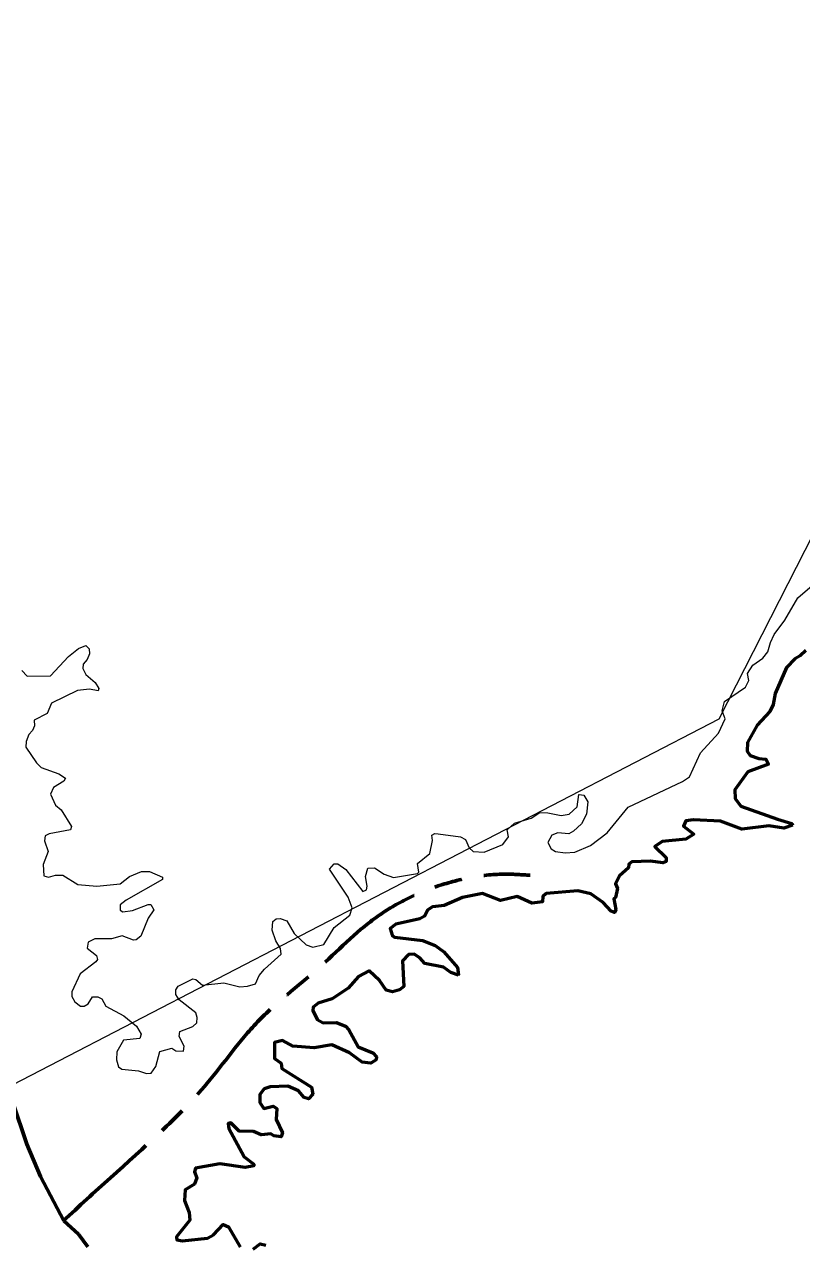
# Model space of a CAD drawing. Extents: x 553962 to 842807, y 8883888 to 9032388.
# Drawn here: x 800108 to 800942, y 9018103 to 9019412 of the extents above; entities that cross this region are included whole.
import ezdxf

# ---------------------------------------------------------------- set-up
doc = ezdxf.new("R2010")
doc.units = 0
doc.header["$LTSCALE"] = 20
doc.linetypes.add('LONG_DASH_SHORT_DASH', pattern=[9.9, 6, -1.2, 1.5, -1.2])
for name, color, linetype, lineweight in [('25', 7, 'Continuous', 13), ('28', 7, 'Continuous', 53), ('7', 7, 'LONG_DASH_SHORT_DASH', 60), ('8', 7, 'Continuous', 13)]:
    doc.layers.add(name, color=color, linetype=linetype, lineweight=lineweight)

msp = doc.modelspace()

# ---------------------------------------------------------------- linework, layer by layer
at = {"layer": '25'}
for points in [[(800703.33, 9018585.47), (800708.13, 9018584.78), (800712.6, 9018577.86), (800711.32, 9018564.39), (800705.85, 9018554.05), (800697.36, 9018546.16), (800692.02, 9018543.37), (800680.53, 9018544.42), (800673.96, 9018542.09), (800669.7, 9018534.23), (800673.32, 9018527.22), (800677.98, 9018524.46), (800688.15, 9018522.97), (800698.54, 9018523.86), (800715.36, 9018530.83), (800733.4, 9018544.62), (800755.96, 9018571.84), (800814.14, 9018599.44), (800821.57, 9018604.54), (800833.47, 9018630.45), (800852.81, 9018651.51), (800859.8, 9018666.78), (800856.85, 9018675.51), (800859.17, 9018685.45), (800881.69, 9018700.77), (800885.3, 9018707.97), (800884.03, 9018715.61), (800889.77, 9018724.56), (800900.37, 9018731.77), (800905.91, 9018738.6), (800908.47, 9018748.8), (800912.66, 9018757.19), (800924.18, 9018772.57), (800937.97, 9018796.76), (800953.26, 9018809.73)], [(800703.33, 9018585.47), (800708.13, 9018584.78), (800712.6, 9018577.86), (800711.32, 9018564.39), (800705.85, 9018554.05), (800697.36, 9018546.16), (800692.02, 9018543.37), (800680.53, 9018544.42), (800673.96, 9018542.09), (800669.7, 9018534.23), (800673.32, 9018527.22), (800677.98, 9018524.46), (800688.15, 9018522.97), (800698.54, 9018523.86), (800715.36, 9018530.83), (800733.4, 9018544.62), (800755.96, 9018571.84), (800814.14, 9018599.44), (800821.57, 9018604.54), (800833.47, 9018630.45), (800852.81, 9018651.51), (800859.8, 9018666.78), (800856.85, 9018675.51), (800859.17, 9018685.45), (800881.69, 9018700.77), (800885.3, 9018707.97), (800884.03, 9018715.61), (800889.77, 9018724.56), (800900.37, 9018731.77), (800905.91, 9018738.6), (800908.47, 9018748.8), (800912.66, 9018757.19), (800924.18, 9018772.57), (800937.97, 9018796.76), (800953.26, 9018809.73)], [(800105.25, 9018718.81), (800111.04, 9018712.45), (800136.08, 9018713.09), (800155.2, 9018733.69), (800165.82, 9018742.4), (800173.86, 9018745.36), (800177.49, 9018741.97), (800177.92, 9018736.67), (800175.38, 9018730.3), (800171.14, 9018725.61), (800170.72, 9018720.71), (800173.91, 9018714.35), (800183.85, 9018705.66), (800187.77, 9018699.32), (800187.12, 9018696.88)], [(800105.25, 9018718.81), (800111.04, 9018712.45), (800136.08, 9018713.09), (800155.2, 9018733.69), (800165.82, 9018742.4), (800173.86, 9018745.36), (800177.49, 9018741.97), (800177.92, 9018736.67), (800175.38, 9018730.3), (800171.14, 9018725.61), (800170.72, 9018720.71), (800173.91, 9018714.35), (800183.85, 9018705.66), (800187.77, 9018699.32), (800187.12, 9018696.88)], [(800946.69, 9018740.28), (800940.55, 9018734.35), (800934.59, 9018731.35), (800925.87, 9018721.98), (800913.78, 9018693.99), (800911.64, 9018682.29), (800907.89, 9018674.75), (800894.42, 9018659.96), (800883.82, 9018641.29), (800883.6, 9018631.97), (800886.78, 9018627.51), (800895.93, 9018624.08), (800903.78, 9018623.64), (800906.33, 9018618.16), (800884.22, 9018609.82), (800870.23, 9018590.73), (800870.66, 9018581.36), (800876.62, 9018573.09), (800916.29, 9018559.09), (800931.56, 9018554.57), (800932.06, 9018552.64)], [(800946.69, 9018740.28), (800940.55, 9018734.35), (800934.59, 9018731.35), (800925.87, 9018721.98), (800913.78, 9018693.99), (800911.64, 9018682.29), (800907.89, 9018674.75), (800894.42, 9018659.96), (800883.82, 9018641.29), (800883.6, 9018631.97), (800886.78, 9018627.51), (800895.93, 9018624.08), (800903.78, 9018623.64), (800906.33, 9018618.16), (800884.22, 9018609.82), (800870.23, 9018590.73), (800870.66, 9018581.36), (800876.62, 9018573.09), (800916.29, 9018559.09), (800931.56, 9018554.57), (800932.06, 9018552.64)], [(800187.12, 9018696.88), (800187.06, 9018696.67), (800177.67, 9018698.64), (800164.76, 9018697.15), (800137.15, 9018683.55), (800132.26, 9018672.52), (800118.45, 9018665.5), (800118.65, 9018659.35), (800116.73, 9018654.45), (800112.69, 9018650.14), (800109.74, 9018642.56), (800109.32, 9018636.46), (800120.81, 9018619.61), (800125.89, 9018614.74), (800144.81, 9018607.71), (800152, 9018603.26), (800150.08, 9018599.85), (800139.04, 9018593.04), (800136.09, 9018586.06), (800141.13, 9018574.24), (800147.56, 9018569.25), (800158.37, 9018551.45), (800157.55, 9018547.69), (800134.59, 9018543.57), (800130.35, 9018541.23), (800129.51, 9018535.9), (800133.31, 9018524.48), (800128.21, 9018510.34), (800128.87, 9018498.34), (800133.72, 9018496.84), (800141.47, 9018499.18), (800149.01, 9018499.18), (800165.16, 9018489.2), (800185.55, 9018487.07), (800210.83, 9018489.82), (800220.86, 9018497.7), (800233.61, 9018503), (800233.61, 9018503), (800242.11, 9018502.99), (800256.31, 9018496.81), (800256.24, 9018494.46), (800217.15, 9018472.36), (800210.65, 9018467.31), (800210.65, 9018461.61), (800213.43, 9018459.88), (800223.81, 9018461.15), (800240.74, 9018467.73), (800243.79, 9018467.5), (800246.73, 9018461.96), (800240.59, 9018453.06), (800232.94, 9018433.54), (800227.99, 9018429.5), (800224.89, 9018429.35), (800212.76, 9018433.95), (800201.29, 9018430.57), (800183.4, 9018430.77), (800176.23, 9018427.14), (800175.39, 9018420.8), (800185.16, 9018412.91), (800186.42, 9018408.68), (800184.7, 9018405.91), (800167.74, 9018393.17), (800158.82, 9018373.84), (800158.82, 9018368.94), (800161.98, 9018363.06), (800168.16, 9018358.35), (800171.98, 9018358.56), (800176.2, 9018361.09), (800181.14, 9018368.53), (800186.85, 9018368.53), (800191.1, 9018366.41), (800195.36, 9018358.56), (800214.46, 9018348.14), (800228.26, 9018337.1), (800233.35, 9018328.42), (800231.67, 9018323.72), (800214.12, 9018322.03), (800207.03, 9018309.46), (800206.82, 9018300.98), (800208.75, 9018293.54), (800212.36, 9018290.79), (800230.53, 9018289.1), (800239.09, 9018286.12), (800243.91, 9018286.52), (800249.1, 9018293.79), (800253.36, 9018309.91), (800266.2, 9018313.29), (800270.55, 9018310.55), (800278.81, 9018310.34), (800279.24, 9018315.45), (800273.95, 9018325.84), (800274.58, 9018331.33), (800288.83, 9018336.69), (800293.05, 9018340.71), (800293.48, 9018346.42), (800291.78, 9018351.31), (800274.18, 9018365.33), (800270.34, 9018371.09), (800270.34, 9018375.96), (800273.08, 9018379.77), (800288.81, 9018387.65)], [(800187.12, 9018696.88), (800187.06, 9018696.67), (800177.67, 9018698.64), (800164.76, 9018697.15), (800137.15, 9018683.55), (800132.26, 9018672.52), (800118.45, 9018665.5), (800118.65, 9018659.35), (800116.73, 9018654.45), (800112.69, 9018650.14), (800109.74, 9018642.56), (800109.32, 9018636.46), (800120.81, 9018619.61), (800125.89, 9018614.74), (800144.81, 9018607.71), (800152, 9018603.26), (800150.08, 9018599.85), (800139.04, 9018593.04), (800136.09, 9018586.06), (800141.13, 9018574.24), (800147.56, 9018569.25), (800158.37, 9018551.45), (800157.55, 9018547.69), (800134.59, 9018543.57), (800130.35, 9018541.23), (800129.51, 9018535.9), (800133.31, 9018524.48), (800128.21, 9018510.34), (800128.87, 9018498.34), (800133.72, 9018496.84), (800141.47, 9018499.18), (800149.01, 9018499.18), (800165.16, 9018489.2), (800185.55, 9018487.07), (800210.83, 9018489.82), (800220.86, 9018497.7), (800233.61, 9018503), (800233.61, 9018503), (800242.11, 9018502.99), (800256.31, 9018496.81), (800256.24, 9018494.46), (800217.15, 9018472.36), (800210.65, 9018467.31), (800210.65, 9018461.61), (800213.43, 9018459.88), (800223.81, 9018461.15), (800240.74, 9018467.73), (800243.79, 9018467.5), (800246.73, 9018461.96), (800240.59, 9018453.06), (800232.94, 9018433.54), (800227.99, 9018429.5), (800224.89, 9018429.35), (800212.76, 9018433.95), (800201.29, 9018430.57), (800183.4, 9018430.77), (800176.23, 9018427.14), (800175.39, 9018420.8), (800185.16, 9018412.91), (800186.42, 9018408.68), (800184.7, 9018405.91), (800167.74, 9018393.17), (800158.82, 9018373.84), (800158.82, 9018368.94), (800161.98, 9018363.06), (800168.16, 9018358.35), (800171.98, 9018358.56), (800176.2, 9018361.09), (800181.14, 9018368.53), (800186.85, 9018368.53), (800191.1, 9018366.41), (800195.36, 9018358.56), (800214.46, 9018348.14), (800228.26, 9018337.1), (800233.35, 9018328.42), (800231.67, 9018323.72), (800214.12, 9018322.03), (800207.03, 9018309.46), (800206.82, 9018300.98), (800208.75, 9018293.54), (800212.36, 9018290.79), (800230.53, 9018289.1), (800239.09, 9018286.12), (800243.91, 9018286.52), (800249.1, 9018293.79), (800253.36, 9018309.91), (800266.2, 9018313.29), (800270.55, 9018310.55), (800278.81, 9018310.34), (800279.24, 9018315.45), (800273.95, 9018325.84), (800274.58, 9018331.33), (800288.83, 9018336.69), (800293.05, 9018340.71), (800293.48, 9018346.42), (800291.78, 9018351.31), (800274.18, 9018365.33), (800270.34, 9018371.09), (800270.34, 9018375.96), (800273.08, 9018379.77), (800288.81, 9018387.65)], [(800552.09, 9018543.32), (800576.04, 9018540.16), (800581.33, 9018537.39), (800585.15, 9018528.49), (800589.61, 9018524.46), (800601.4, 9018523.81), (800621.24, 9018532.1), (800627.62, 9018540.18), (800625.96, 9018547.63), (800633.82, 9018554.84), (800651.64, 9018560.36), (800661.22, 9018566.3), (800669.51, 9018566.08), (800683.95, 9018562.91), (800692.44, 9018564.41), (800701.1, 9018572.21), (800702.92, 9018585.53), (800703.33, 9018585.47)], [(800552.09, 9018543.32), (800576.04, 9018540.16), (800581.33, 9018537.39), (800585.15, 9018528.49), (800589.61, 9018524.46), (800601.4, 9018523.81), (800621.24, 9018532.1), (800627.62, 9018540.18), (800625.96, 9018547.63), (800633.82, 9018554.84), (800651.64, 9018560.36), (800661.22, 9018566.3), (800669.51, 9018566.08), (800683.95, 9018562.91), (800692.44, 9018564.41), (800701.1, 9018572.21), (800702.92, 9018585.53), (800703.33, 9018585.47)], [(800932.06, 9018552.64), (800922.77, 9018549.32), (800906.95, 9018551.86), (800877.68, 9018548.25), (800854.79, 9018557.15), (800825.85, 9018558.44), (800817.74, 9018557.37), (800815.2, 9018551.48), (800826.44, 9018543.14), (800817.73, 9018537.84), (800792.29, 9018535.29), (800784.64, 9018529.77), (800796.49, 9018517.88), (800796.71, 9018513.63), (800793.02, 9018512.35), (800779.94, 9018514.04), (800759.98, 9018513.19), (800756.6, 9018510.87), (800756.14, 9018506.83), (800746.61, 9018498.34), (800742.35, 9018489.85), (800744.25, 9018484.87), (800742.14, 9018475), (800740.44, 9018473.66), (800742.77, 9018462.23), (800741.32, 9018458.85), (800741.32, 9018458.85)], [(800932.06, 9018552.64), (800922.77, 9018549.32), (800906.95, 9018551.86), (800877.68, 9018548.25), (800854.79, 9018557.15), (800825.85, 9018558.44), (800817.74, 9018557.37), (800815.2, 9018551.48), (800826.44, 9018543.14), (800817.73, 9018537.84), (800792.29, 9018535.29), (800784.64, 9018529.77), (800796.49, 9018517.88), (800796.71, 9018513.63), (800793.02, 9018512.35), (800779.94, 9018514.04), (800759.98, 9018513.19), (800756.6, 9018510.87), (800756.14, 9018506.83), (800746.61, 9018498.34), (800742.35, 9018489.85), (800744.25, 9018484.87), (800742.14, 9018475), (800740.44, 9018473.66), (800742.77, 9018462.23), (800741.32, 9018458.85), (800741.32, 9018458.85)], [(800288.81, 9018387.65), (800291.78, 9018387.22), (800299.03, 9018380.86), (800321.95, 9018383.4), (800338.97, 9018379.37), (800347.47, 9018379.8), (800355.91, 9018382.54), (800359.77, 9018391.26), (800365.5, 9018398.27), (800383.54, 9018414.4), (800382.7, 9018420.36), (800377.61, 9018428.44), (800373.79, 9018439.91), (800374.63, 9018449.44), (800378.05, 9018452.24), (800382.26, 9018452.44), (800389.5, 9018449.88), (800397.38, 9018436.49), (800410.33, 9018424.2), (800417.63, 9018421.86), (800429.22, 9018424.83), (800440.29, 9018442.9), (800457.04, 9018456.04), (800459.6, 9018464.1), (800455.4, 9018475.52), (800435.2, 9018505.36), (800440.26, 9018511.06), (800444.3, 9018511.06), (800452.82, 9018505.1), (800471.09, 9018481.36), (800475.1, 9018483.46), (800475.94, 9018487.2), (800474.06, 9018497.72), (800476.62, 9018506.61), (800483.82, 9018506.82), (800494.08, 9018500.21), (800504.21, 9018496.63), (800529.75, 9018500.7), (800529.75, 9018500.7), (800531.39, 9018502.17), (800529.71, 9018511.71), (800542.87, 9018522.33), (800545.83, 9018536.33), (800545.12, 9018541.9), (800548.23, 9018543.83), (800552.09, 9018543.32)], [(800288.81, 9018387.65), (800291.78, 9018387.22), (800299.03, 9018380.86), (800321.95, 9018383.4), (800338.97, 9018379.37), (800347.47, 9018379.8), (800355.91, 9018382.54), (800359.77, 9018391.26), (800365.5, 9018398.27), (800383.54, 9018414.4), (800382.7, 9018420.36), (800377.61, 9018428.44), (800373.79, 9018439.91), (800374.63, 9018449.44), (800378.05, 9018452.24), (800382.26, 9018452.44), (800389.5, 9018449.88), (800397.38, 9018436.49), (800410.33, 9018424.2), (800417.63, 9018421.86), (800429.22, 9018424.83), (800440.29, 9018442.9), (800457.04, 9018456.04), (800459.6, 9018464.1), (800455.4, 9018475.52), (800435.2, 9018505.36), (800440.26, 9018511.06), (800444.3, 9018511.06), (800452.82, 9018505.1), (800471.09, 9018481.36), (800475.1, 9018483.46), (800475.94, 9018487.2), (800474.06, 9018497.72), (800476.62, 9018506.61), (800483.82, 9018506.82), (800494.08, 9018500.21), (800504.21, 9018496.63), (800529.75, 9018500.7), (800529.75, 9018500.7), (800531.39, 9018502.17), (800529.71, 9018511.71), (800542.87, 9018522.33), (800545.83, 9018536.33), (800545.12, 9018541.9), (800548.23, 9018543.83), (800552.09, 9018543.32)], [(800741.32, 9018458.85), (800737.46, 9018460.52), (800728.98, 9018469.63), (800715.81, 9018478.98), (800701.79, 9018482.18), (800667.78, 9018479.41), (800664.18, 9018476.02), (800663.95, 9018470.51), (800652.46, 9018469.02), (800652.46, 9018469.02), (800636.74, 9018476.23), (800618.92, 9018471.99), (800599.38, 9018479.42), (800578.14, 9018474.96), (800558.25, 9018466.49), (800545.85, 9018464.97), (800540.97, 9018462), (800537.34, 9018455.21), (800532.32, 9018452.26), (800506.55, 9018446.36), (800500.61, 9018441.8), (800502.51, 9018434.83), (800505.23, 9018432.52), (800535.25, 9018429.07), (800548.82, 9018423.55), (800557.98, 9018416.95), (800572.74, 9018400), (800573.69, 9018391.84)], [(800741.32, 9018458.85), (800737.46, 9018460.52), (800728.98, 9018469.63), (800715.81, 9018478.98), (800701.79, 9018482.18), (800667.78, 9018479.41), (800664.18, 9018476.02), (800663.95, 9018470.51), (800652.46, 9018469.02), (800652.46, 9018469.02), (800636.74, 9018476.23), (800618.92, 9018471.99), (800599.38, 9018479.42), (800578.14, 9018474.96), (800558.25, 9018466.49), (800545.85, 9018464.97), (800540.97, 9018462), (800537.34, 9018455.21), (800532.32, 9018452.26), (800506.55, 9018446.36), (800500.61, 9018441.8), (800502.51, 9018434.83), (800505.23, 9018432.52), (800535.25, 9018429.07), (800548.82, 9018423.55), (800557.98, 9018416.95), (800572.74, 9018400), (800573.69, 9018391.84)], [(800573.69, 9018391.84), (800573.69, 9018391.84), (800565.47, 9018394.62), (800557.72, 9018400.19), (800537.8, 9018404.43), (800532.27, 9018410.36), (800526.11, 9018414.19), (800520.13, 9018413.98), (800513.57, 9018407.17), (800515.04, 9018379.61), (800510.58, 9018375.97), (800502.96, 9018373.85), (800496.14, 9018375.55), (800488.9, 9018385.97), (800477.85, 9018396.56), (800466.62, 9018390.41), (800455.37, 9018377.9), (800438.34, 9018366.19), (800423.02, 9018361.69), (800417.98, 9018357.48), (800417.55, 9018353.94), (800422.21, 9018344.14), (800428.59, 9018340.5), (800443.04, 9018340.92), (800452.36, 9018337.1), (800456.21, 9018333.25), (800466.2, 9018314.8), (800481.89, 9018308.43), (800485.92, 9018304.21), (800485.51, 9018300.99), (800479.57, 9018297.38), (800470.47, 9018298.22), (800456.98, 9018308.24), (800437.94, 9018316.91), (800418.82, 9018313.73), (800396.08, 9018315.44), (800384.85, 9018321.79), (800376.34, 9018319.44), (800376.16, 9018302.42), (800383.34, 9018297.35), (800384.09, 9018291.55), (800416.01, 9018271.49), (800417.54, 9018264.05), (800412.87, 9018259.15), (800408.01, 9018260.62), (800402.18, 9018267.68), (800390.76, 9018272.73), (800371.66, 9018272.09), (800365.1, 9018269.76), (800360.41, 9018263.57), (800360.65, 9018255.02), (800364.87, 9018248.73), (800375.04, 9018251.27), (800378.88, 9018248.7), (800378.25, 9018237.02), (800384.82, 9018222.4), (800383.32, 9018218.36), (800375.49, 9018219.21), (800372.24, 9018221.53), (800361.89, 9018220.27), (800353.82, 9018223.87), (800338.55, 9018224.3), (800329.6, 9018233.21), (800326.68, 9018232.6), (800327.48, 9018227.06), (800343.79, 9018196.98), (800354.19, 9018188.87), (800354.02, 9018187.15), (800344.87, 9018185.22), (800317.7, 9018189.24), (800291.61, 9018184.57), (800290.52, 9018180.75), (800292.84, 9018174.38), (800290.51, 9018167.38), (800280.33, 9018161.41), (800279.86, 9018149.94), (800284.58, 9018136.91), (800285.41, 9018128.94), (800271.02, 9018111.14), (800271.63, 9018107.88), (800277.77, 9018106.83), (800304.34, 9018109.38), (800311.04, 9018113.13), (800321.1, 9018124.22), (800321.1, 9018124.22), (800326.88, 9018121.83), (800339.39, 9018100.23)], [(800573.69, 9018391.84), (800573.69, 9018391.84), (800565.47, 9018394.62), (800557.72, 9018400.19), (800537.8, 9018404.43), (800532.27, 9018410.36), (800526.11, 9018414.19), (800520.13, 9018413.98), (800513.57, 9018407.17), (800515.04, 9018379.61), (800510.58, 9018375.97), (800502.96, 9018373.85), (800496.14, 9018375.55), (800488.9, 9018385.97), (800477.85, 9018396.56), (800466.62, 9018390.41), (800455.37, 9018377.9), (800438.34, 9018366.19), (800423.02, 9018361.69), (800417.98, 9018357.48), (800417.55, 9018353.94), (800422.21, 9018344.14), (800428.59, 9018340.5), (800443.04, 9018340.92), (800452.36, 9018337.1), (800456.21, 9018333.25), (800466.2, 9018314.8), (800481.89, 9018308.43), (800485.92, 9018304.21), (800485.51, 9018300.99), (800479.57, 9018297.38), (800470.47, 9018298.22), (800456.98, 9018308.24), (800437.94, 9018316.91), (800418.82, 9018313.73), (800396.08, 9018315.44), (800384.85, 9018321.79), (800376.34, 9018319.44), (800376.16, 9018302.42), (800383.34, 9018297.35), (800384.09, 9018291.55), (800416.01, 9018271.49), (800417.54, 9018264.05), (800412.87, 9018259.15), (800408.01, 9018260.62), (800402.18, 9018267.68), (800390.76, 9018272.73), (800371.66, 9018272.09), (800365.1, 9018269.76), (800360.41, 9018263.57), (800360.65, 9018255.02), (800364.87, 9018248.73), (800375.04, 9018251.27), (800378.88, 9018248.7), (800378.25, 9018237.02), (800384.82, 9018222.4), (800383.32, 9018218.36), (800375.49, 9018219.21), (800372.24, 9018221.53), (800361.89, 9018220.27), (800353.82, 9018223.87), (800338.55, 9018224.3), (800329.6, 9018233.21), (800326.68, 9018232.6), (800327.48, 9018227.06), (800343.79, 9018196.98), (800354.19, 9018188.87), (800354.02, 9018187.15), (800344.87, 9018185.22), (800317.7, 9018189.24), (800291.61, 9018184.57), (800290.52, 9018180.75), (800292.84, 9018174.38), (800290.51, 9018167.38), (800280.33, 9018161.41), (800279.86, 9018149.94), (800284.58, 9018136.91), (800285.41, 9018128.94), (800271.02, 9018111.14), (800271.63, 9018107.88), (800277.77, 9018106.83), (800304.34, 9018109.38), (800311.04, 9018113.13), (800321.1, 9018124.22), (800321.1, 9018124.22), (800326.88, 9018121.83), (800339.39, 9018100.23)], [(800353.37, 9018097.69), (800361.03, 9018103.41), (800367.04, 9018102.09)], [(800353.37, 9018097.69), (800361.03, 9018103.41), (800367.04, 9018102.09)]]:
    msp.add_lwpolyline(points, dxfattribs=at)
at = {"layer": '28'}
for points in [[(800946.69, 9018740.28), (800940.55, 9018734.35), (800934.59, 9018731.35), (800925.87, 9018721.98), (800913.78, 9018693.99), (800911.64, 9018682.29), (800907.89, 9018674.75), (800894.42, 9018659.96), (800883.82, 9018641.29), (800883.6, 9018631.97), (800886.78, 9018627.51), (800895.93, 9018624.08), (800903.78, 9018623.64), (800906.33, 9018618.16), (800884.22, 9018609.82), (800870.23, 9018590.73), (800870.66, 9018581.36), (800876.62, 9018573.09), (800916.29, 9018559.09), (800931.56, 9018554.57), (800932.06, 9018552.64)], [(800932.06, 9018552.64), (800922.77, 9018549.32), (800906.95, 9018551.86), (800877.68, 9018548.25), (800854.79, 9018557.15), (800825.85, 9018558.44), (800817.74, 9018557.37), (800815.2, 9018551.48), (800826.44, 9018543.14), (800817.73, 9018537.84), (800792.29, 9018535.29), (800784.64, 9018529.77), (800796.49, 9018517.88), (800796.71, 9018513.63), (800793.02, 9018512.35), (800779.94, 9018514.04), (800759.98, 9018513.19), (800756.6, 9018510.87), (800756.14, 9018506.83), (800746.61, 9018498.34), (800742.35, 9018489.85), (800744.25, 9018484.87), (800742.14, 9018475), (800740.44, 9018473.66), (800742.77, 9018462.23), (800741.32, 9018458.85), (800741.32, 9018458.85)], [(800741.32, 9018458.85), (800737.46, 9018460.52), (800728.98, 9018469.63), (800715.81, 9018478.98), (800701.79, 9018482.18), (800667.78, 9018479.41), (800664.18, 9018476.02), (800663.95, 9018470.51), (800652.46, 9018469.02), (800652.46, 9018469.02), (800636.74, 9018476.23), (800618.92, 9018471.99), (800599.38, 9018479.42), (800578.14, 9018474.96), (800558.25, 9018466.49), (800545.85, 9018464.97), (800540.97, 9018462), (800537.34, 9018455.21), (800532.32, 9018452.26), (800506.55, 9018446.36), (800500.61, 9018441.8), (800502.51, 9018434.83), (800505.23, 9018432.52), (800535.25, 9018429.07), (800548.82, 9018423.55), (800557.98, 9018416.95), (800572.74, 9018400), (800573.69, 9018391.84)], [(800573.69, 9018391.84), (800573.69, 9018391.84), (800565.47, 9018394.62), (800557.72, 9018400.19), (800537.8, 9018404.43), (800532.27, 9018410.36), (800526.11, 9018414.19), (800520.13, 9018413.98), (800513.57, 9018407.17), (800515.04, 9018379.61), (800510.58, 9018375.97), (800502.96, 9018373.85), (800496.14, 9018375.55), (800488.9, 9018385.97), (800477.85, 9018396.56), (800466.62, 9018390.41), (800455.37, 9018377.9), (800438.34, 9018366.19), (800423.02, 9018361.69), (800417.98, 9018357.48), (800417.55, 9018353.94), (800422.21, 9018344.14), (800428.59, 9018340.5), (800443.04, 9018340.92), (800452.36, 9018337.1), (800456.21, 9018333.25), (800466.2, 9018314.8), (800481.89, 9018308.43), (800485.92, 9018304.21), (800485.51, 9018300.99), (800479.57, 9018297.38), (800470.47, 9018298.22), (800456.98, 9018308.24), (800437.94, 9018316.91), (800418.82, 9018313.73), (800396.08, 9018315.44), (800384.85, 9018321.79), (800376.34, 9018319.44), (800376.16, 9018302.42), (800383.34, 9018297.35), (800384.09, 9018291.55), (800416.01, 9018271.49), (800417.54, 9018264.05), (800412.87, 9018259.15), (800408.01, 9018260.62), (800402.18, 9018267.68), (800390.76, 9018272.73), (800371.66, 9018272.09), (800365.1, 9018269.76), (800360.41, 9018263.57), (800360.65, 9018255.02), (800364.87, 9018248.73), (800375.04, 9018251.27), (800378.88, 9018248.7), (800378.25, 9018237.02), (800384.82, 9018222.4), (800383.32, 9018218.36), (800375.49, 9018219.21), (800372.24, 9018221.53), (800361.89, 9018220.27), (800353.82, 9018223.87), (800338.55, 9018224.3), (800329.6, 9018233.21), (800326.68, 9018232.6), (800327.48, 9018227.06), (800343.79, 9018196.98), (800354.19, 9018188.87), (800354.02, 9018187.15), (800344.87, 9018185.22), (800317.7, 9018189.24), (800291.61, 9018184.57), (800290.52, 9018180.75), (800292.84, 9018174.38), (800290.51, 9018167.38), (800280.33, 9018161.41), (800279.86, 9018149.94), (800284.58, 9018136.91), (800285.41, 9018128.94), (800271.02, 9018111.14), (800271.63, 9018107.88), (800277.77, 9018106.83), (800304.34, 9018109.38), (800311.04, 9018113.13), (800321.1, 9018124.22), (800321.1, 9018124.22), (800326.88, 9018121.83), (800339.39, 9018100.23)], [(800353.37, 9018097.69), (800361.03, 9018103.41), (800367.04, 9018102.09)]]:
    msp.add_lwpolyline(points, dxfattribs=at)
at = {"layer": '7'}
msp.add_lwpolyline([(800095.09, 9018256.33), (800110.44, 9018210.27), (800125.12, 9018175.77), (800150.2, 9018128.21), (800165.97, 9018113.72), (800175.94, 9018100.08)], dxfattribs=at)
msp.add_spline([(800149.63, 9018128.04), (800200.25, 9018174.44), (800304.03, 9018275.69), (800358.02, 9018341.5), (800422.99, 9018398.87), (800485.42, 9018453.71), (800552.08, 9018487.46), (800624.64, 9018500.12), (800650.53, 9018498.91)], degree=3, dxfattribs=at)
at = {"layer": '8'}
msp.add_lwpolyline([(805949.96, 9014683.49), (805075.1, 9014560.95), (803898.19, 9015538.22), (803022.21, 9015653.12), (801641.07, 9016894.94), (801019.92, 9016842.42), (800495.01, 9017157.53), (800005.09, 9016711.13), (799865.12, 9016868.68), (799658.86, 9016834.65), (799912.91, 9017234.09), (800045.16, 9018248.47), (800853.48, 9018666.68), (801389.4, 9019718.18), (802864.91, 9020198.66), (804512.59, 9022148.37), (804596.1, 9023011.85)], dxfattribs=at)

doc.saveas('drawing.dxf')
